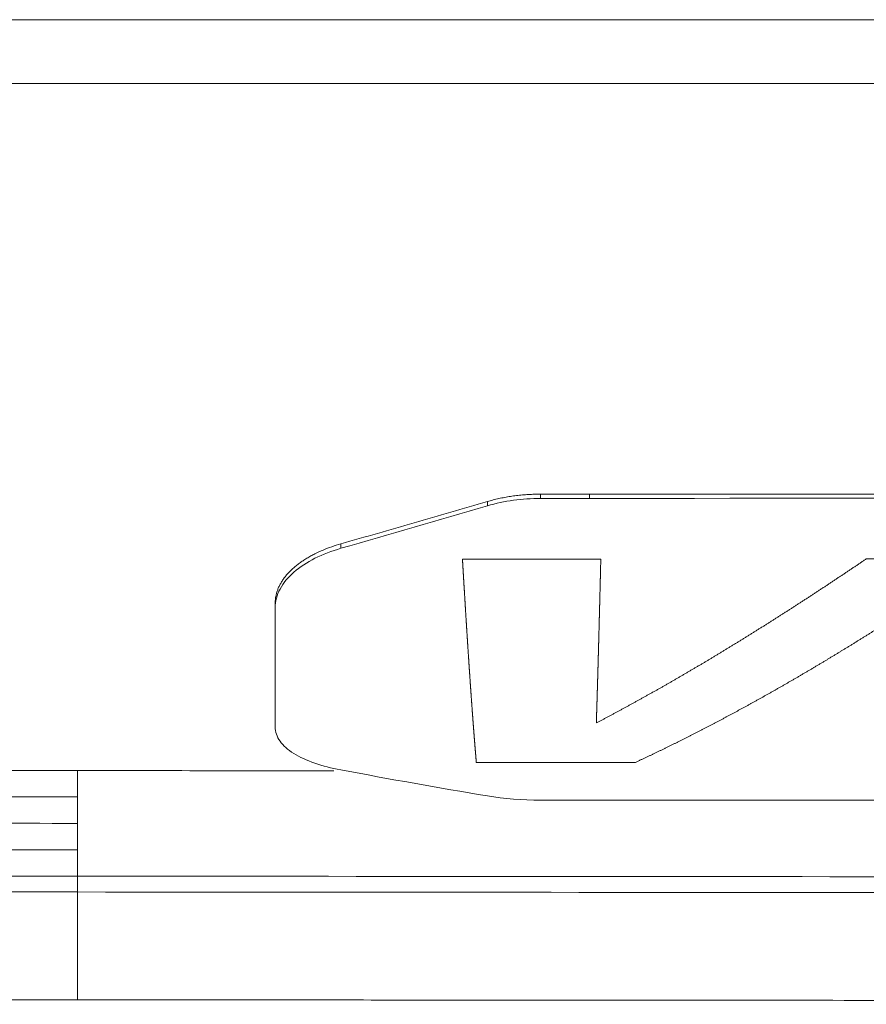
# Model space of a CAD drawing. Header units: millimetres. Extents: x 0 to 594, y 0 to 420.
# Tile 978 of 1056: x 257.03 to 264.16, y 266.14 to 274.44. Entities that reach past the tile are written whole.
import ezdxf

# ---------------------------------------------------------------- set-up
doc = ezdxf.new("R2010")
doc.units = ezdxf.units.MM
doc.layers.add('1', color=7, linetype='Continuous', true_color=0xffffff)

msp = doc.modelspace()

# ---------------------------------------------------------------- linework, layer by layer
at = {"layer": '1', "color": 155, "linetype": 'Continuous', "lineweight": 18}
for points, knots in [([(278.2849, 274.4435), (271.6941, 274.4436), (265.1033, 274.4434), (251.9219, 274.4436), (245.3311, 274.4439), (235.4453, 274.4437), (232.1501, 274.4437), (225.56, 274.4439), (222.2651, 274.4442), (212.3808, 274.4438), (205.7928, 274.4439), (199.2062, 274.4438)], [0, 0, 0, 0, 0.25, 0.25, 0.5, 0.5, 0.625, 0.625, 0.75, 0.75, 1, 1, 1, 1]), ([(194.714, 273.9049), (195.0341, 273.9049), (195.3543, 273.9049), (196.6331, 273.9049), (197.5917, 273.9049), (199.509, 273.9049), (200.4677, 273.9049), (203.3439, 273.9049), (205.2614, 273.9049), (209.0967, 273.9049), (211.0145, 273.9049), (214.8503, 273.9049), (216.7683, 273.9049), (219.166, 273.9049), (219.6455, 273.9049), (220.6046, 273.9049), (221.0842, 273.9049), (222.5228, 273.9049), (223.482, 273.9049), (225.4002, 273.9049), (226.3594, 273.9049), (228.2777, 273.9049), (229.2369, 273.9049), (232.1144, 273.9049), (234.0328, 273.9049), (237.8696, 273.9049), (239.788, 273.9049), (243.6249, 273.9049), (245.5434, 273.9049), (249.3804, 273.9049), (251.2988, 273.9049), (254.1765, 273.9049), (255.6154, 273.9049), (257.0543, 273.9049), (258.0135, 273.9049), (258.4931, 273.9049), (260.8912, 273.9049), (262.8097, 273.9049), (266.6466, 273.9049), (268.5651, 273.9049), (274.3205, 273.9049), (278.1575, 273.9049), (282.8635, 273.9049), (283.7326, 273.9049), (284.6017, 273.9049)], [0, 0, 0, 0, 0.010691, 0.010691, 0.042702, 0.042702, 0.074712, 0.074712, 0.138732, 0.138732, 0.202753, 0.202753, 0.266773, 0.266773, 0.282778, 0.282778, 0.298784, 0.298784, 0.330794, 0.330794, 0.362804, 0.362804, 0.394814, 0.394814, 0.458835, 0.458835, 0.522855, 0.522855, 0.586876, 0.586876, 0.650896, 0.650896, 0.682907, 0.698912, 0.698912, 0.714917, 0.714917, 0.778937, 0.778937, 0.842958, 0.842958, 0.970999, 0.970999, 1, 1, 1, 1]), ([(284.6017, 273.9049), (283.7326, 273.9049), (282.8635, 273.9049), (278.1575, 273.9049), (274.3205, 273.9049), (268.5651, 273.9049), (266.6466, 273.9049), (262.8097, 273.9049), (260.8912, 273.9049), (258.4931, 273.9049), (258.0135, 273.9049), (257.0543, 273.9049), (255.6154, 273.9049), (254.1765, 273.9049), (251.2988, 273.9049), (249.3804, 273.9049), (245.5434, 273.9049), (243.6249, 273.9049), (239.788, 273.9049), (237.8696, 273.9049), (234.0328, 273.9049), (232.1144, 273.9049), (229.2369, 273.9049), (228.2777, 273.9049), (226.3594, 273.9049), (225.4002, 273.9049), (223.482, 273.9049), (222.5228, 273.9049), (221.0842, 273.9049), (220.6046, 273.9049), (219.6455, 273.9049), (219.166, 273.9049), (216.7683, 273.9049), (214.8503, 273.9049), (211.0145, 273.9049), (209.0967, 273.9049), (205.2614, 273.9049), (203.3439, 273.9049), (200.4677, 273.9049), (199.509, 273.9049), (197.5917, 273.9049), (196.6331, 273.9049), (195.3543, 273.9049), (195.0341, 273.9049), (194.714, 273.9049)], [0, 0, 0, 0, 0.029001, 0.029001, 0.157042, 0.157042, 0.221063, 0.221063, 0.285083, 0.285083, 0.301088, 0.301088, 0.317093, 0.349104, 0.349104, 0.413124, 0.413124, 0.477145, 0.477145, 0.541165, 0.541165, 0.605186, 0.605186, 0.637196, 0.637196, 0.669206, 0.669206, 0.701216, 0.701216, 0.717222, 0.717222, 0.733227, 0.733227, 0.797247, 0.797247, 0.861268, 0.861268, 0.925288, 0.925288, 0.957298, 0.957298, 0.989309, 0.989309, 1, 1, 1, 1]), ([(260.9683, 270.3822), (260.984, 270.3866), (261.0155, 270.3955), (261.0638, 270.4069), (261.1128, 270.4169), (261.1623, 270.4253), (261.2124, 270.4322), (261.2628, 270.4375), (261.3136, 270.4413), (261.3645, 270.4437), (261.3985, 270.444), (261.4155, 270.4442)], [0, 0, 0, 0, 0.111085, 0.222152, 0.333225, 0.444318, 0.555437, 0.666577, 0.777728, 0.888875, 1, 1, 1, 1]), ([(261.8274, 270.4444), (264.9804, 270.4457), (270.498, 270.4481), (279.9567, 270.452), (289.4154, 270.4558), (296.5095, 270.4587), (299.6624, 270.46)], [0, 0, 0, 0, 0.25, 0.4375, 0.75, 1, 1, 1, 1]), ([(259.7323, 270.0252), (259.8351, 270.0545), (260.0409, 270.1132), (260.3498, 270.2022), (260.6589, 270.2918), (260.8652, 270.352), (260.9683, 270.3822)], [0, 0, 0, 0, 0.25, 0.5, 0.75, 1, 1, 1, 1]), ([(259.1795, 269.5298), (259.1798, 269.5389), (259.1803, 269.5571), (259.1843, 269.5844), (259.1907, 269.6117), (259.1997, 269.6388), (259.2111, 269.6658), (259.225, 269.6923), (259.2412, 269.7185), (259.2598, 269.7441), (259.2805, 269.7692), (259.3034, 269.7936), (259.3282, 269.8173), (259.355, 269.8402), (259.3836, 269.8623), (259.4139, 269.8835), (259.4458, 269.9038), (259.4792, 269.9231), (259.5243, 269.9469), (259.5826, 269.9737), (259.6554, 270.0019), (259.7067, 270.0174), (259.7323, 270.0252)], [0, 0, 0, 0, 0.044084, 0.088213, 0.132371, 0.17654, 0.220701, 0.264835, 0.308939, 0.353029, 0.397118, 0.441209, 0.4853, 0.529389, 0.573481, 0.617586, 0.661707, 0.705837, 0.749966, 0.833278, 0.916614, 1, 1, 1, 1]), ([(259.1795, 269.4902), (259.1795, 269.5417), (259.1936, 269.5942), (259.2474, 269.6947), (259.2873, 269.7428), (259.4373, 269.8739), (259.5775, 269.9433), (259.7323, 269.9876)], [0, 0, 0, 0, 0.25, 0.25, 0.5, 0.5, 1, 1, 1, 1]), ([(259.1794, 268.5256), (259.1794, 268.5525), (259.1794, 268.6064), (259.1794, 268.6898), (259.1794, 268.7751), (259.1795, 268.8625), (259.1795, 268.9519), (259.1795, 269.0433), (259.1795, 269.1367), (259.1795, 269.232), (259.1795, 269.3293), (259.1795, 269.4284), (259.1795, 269.496), (259.1795, 269.5298)], [0, 0, 0, 0, 0.090909, 0.181819, 0.272729, 0.363638, 0.454548, 0.545457, 0.636365, 0.727274, 0.818183, 0.909091, 1, 1, 1, 1]), ([(259.7321, 268.1197), (259.5753, 268.1491), (259.4351, 268.196), (259.2861, 268.2894), (259.2466, 268.3244), (259.1933, 268.3998), (259.1794, 268.4404), (259.1794, 268.4817)], [0, 0, 0, 0, 0.5, 0.5, 0.75, 0.75, 1, 1, 1, 1]), ([(162.5136, 267.6205), (163.2293, 267.566), (164.5989, 267.4655), (166.5614, 267.3318), (168.3378, 267.2188), (169.9277, 267.1239), (171.3307, 267.0448), (172.5529, 266.9794), (173.6917, 266.9212), (174.8248, 266.8659), (176.0236, 266.8103), (177.2683, 266.7555), (178.5314, 266.7031), (179.6603, 266.6589), (180.5752, 266.6251), (181.2233, 266.6023), (181.7249, 266.5863), (182.2077, 266.5727), (182.8005, 266.5544), (183.5644, 266.5313), (184.4733, 266.5041), (185.4586, 266.4759), (186.4709, 266.4487), (187.4676, 266.4235), (189.3993, 266.3774), (192.2184, 266.3202), (195.8858, 266.2644), (199.4127, 266.2257), (202.8247, 266.2002), (206.0507, 266.1851), (209.1741, 266.1769), (212.2934, 266.1735), (215.5923, 266.1739), (218.998, 266.1769), (222.3631, 266.181), (225.5435, 266.185), (227.9448, 266.1876), (229.6541, 266.189), (230.8011, 266.1899), (232.0653, 266.1907), (233.4905, 266.1914), (235.078, 266.1918), (236.8278, 266.192), (238.7399, 266.1919), (241.0148, 266.1914), (243.6838, 266.1903), (246.7783, 266.1888), (250.1292, 266.1871), (253.7361, 266.1853), (256.226, 266.1831), (257.5136, 266.1818)], [0, 0, 0, 0, 0.022744, 0.043508, 0.062293, 0.079097, 0.09392, 0.106761, 0.117821, 0.129991, 0.142642, 0.155773, 0.169385, 0.182606, 0.191486, 0.198313, 0.20309, 0.207327, 0.213556, 0.221817, 0.231466, 0.242281, 0.252955, 0.263452, 0.27377, 0.313979, 0.35249, 0.389557, 0.425307, 0.460166, 0.49135, 0.523852, 0.558574, 0.595414, 0.631279, 0.664716, 0.695725, 0.707016, 0.718625, 0.731903, 0.746886, 0.763575, 0.78197, 0.802072, 0.823879, 0.853715, 0.886247, 0.921474, 0.959394, 1, 1, 1, 1]), ([(257.5136, 267.6688), (257.5136, 267.6687), (257.5136, 267.6687), (257.5136, 267.5946), (257.5136, 267.5205), (257.5136, 267.4463)], [0, 0, 0, 0, 0, 0, 1, 1, 1, 1]), ([(308.856, 267.1867), (302.0178, 267.1917), (300.9762, 267.1925), (298.8915, 267.194), (295.2453, 267.1966), (287.9513, 267.202), (277.5318, 267.2096), (266.6912, 267.2174), (260.0185, 267.2221), (257.5136, 267.2239)], [0, 0, 0, 0, 0.034712, 0.069425, 0.13885, 0.2777, 0.5554, 0.8331, 1, 1, 1, 1]), ([(309.2726, 267.0528), (302.0159, 267.0581), (300.9742, 267.0589), (298.8898, 267.0604), (295.2433, 267.063), (287.9495, 267.0684), (277.5299, 267.076), (266.69, 267.0838), (260.0179, 267.0885), (257.5136, 267.0902)], [0, 0, 0, 0, 0.034714, 0.069428, 0.138856, 0.277712, 0.555423, 0.833135, 1, 1, 1, 1]), ([(257.5136, 266.1814), (258.17, 266.1809), (259.4988, 266.18), (261.4247, 266.1786), (263.2159, 266.1774), (264.7808, 266.1763), (266.1196, 266.1753), (267.7318, 266.1742), (269.7143, 266.1728), (272.8131, 266.1705), (276.6049, 266.1678), (280.0632, 266.1653), (282.5173, 266.1635), (283.95, 266.1625), (285.324, 266.1615), (286.5968, 266.1605), (287.7428, 266.1597), (288.8127, 266.1589), (289.9876, 266.158), (291.397, 266.157), (293.1193, 266.1558), (294.9075, 266.1544), (296.7236, 266.1531), (298.5294, 266.1518), (299.8499, 266.1508), (300.6369, 266.1503), (300.842, 266.1501), (301.0637, 266.15), (301.3518, 266.1497), (301.6972, 266.1495), (302.1286, 266.1492), (302.6495, 266.1488), (303.3318, 266.1483), (304.1268, 266.1477), (305.0336, 266.1471), (306.0467, 266.1463), (307.2346, 266.1455), (308.6141, 266.1445), (309.5995, 266.1437), (310.127, 266.1434)], [0, 0, 0, 0, 0.037426, 0.07577, 0.109814, 0.139559, 0.165004, 0.186151, 0.231482, 0.278047, 0.362846, 0.447689, 0.475236, 0.502782, 0.529381, 0.553578, 0.57536, 0.594725, 0.614581, 0.642353, 0.675088, 0.712786, 0.744317, 0.77864, 0.815751, 0.819616, 0.823509, 0.827447, 0.832259, 0.839935, 0.847143, 0.856857, 0.869634, 0.886048, 0.90219, 0.921341, 0.943813, 0.969924, 1, 1, 1, 1])]:
    msp.add_open_spline(points, degree=3, knots=knots, dxfattribs=at)
for points, degree in [([(261.4155, 270.4442), (261.5528, 270.4443), (261.6901, 270.4443), (261.8274, 270.4444)], 3), ([(260.9683, 270.3461), (261.1093, 270.3875), (261.2625, 270.4083), (261.4155, 270.4084)], 3), ([(261.4155, 270.4084), (261.5528, 270.4084), (261.6902, 270.4085), (261.8275, 270.4086)], 3), ([(261.8275, 270.4086), (274.4391, 270.414), (287.0508, 270.4191), (299.6624, 270.4244)], 3), ([(259.7323, 269.9876), (260.1437, 270.1051), (260.5557, 270.2248), (260.9683, 270.3461)], 3), ([(162.5136, 269.5826), (175.9885, 268.5274), (189.5248, 268.0318), (203.1283, 267.8106), (216.6899, 268.2586), (230.3263, 268.0896), (243.9067, 268.1265), (257.5136, 268.1137)], 7), ([(259.1794, 268.4817), (259.1795, 268.777), (259.1795, 269.1145), (259.1795, 269.4902)], 3), ([(257.5136, 267.6688), (243.9149, 267.6821), (230.3305, 267.6453), (216.7143, 267.8149), (203.1446, 267.3676), (189.5437, 267.5876), (175.9934, 268.0825), (162.5136, 269.1364)], 7), ([(257.5136, 267.2239), (243.923, 267.2377), (230.3348, 267.2011), (216.7387, 267.3711), (203.1608, 266.9245), (189.5626, 267.1434), (175.9982, 267.6376), (162.5136, 268.6901)], 7), ([(257.5136, 267.0902), (243.9253, 267.1045), (230.3361, 267.0688), (216.7459, 267.2353), (203.165, 266.8043), (189.5689, 267.0218), (176, 267.5053), (162.5136, 268.551)], 7), ([(259.1794, 268.5256), (259.1794, 268.4817)], 1), ([(260.9681, 267.8999), (260.5558, 267.969), (260.1438, 268.0423), (259.7321, 268.1197)], 3), ([(257.5136, 268.1143), (257.5136, 268.1141), (257.5136, 268.1139), (257.5136, 268.1137)], 3), ([(259.6734, 268.1122), (258.9535, 268.1127), (258.2335, 268.1132), (257.5136, 268.1137)], 3), ([(257.5136, 268.1137), (257.5136, 268.0395), (257.5136, 267.9654), (257.5136, 267.8912)], 3), ([(257.5136, 267.8912), (257.5136, 267.8171), (257.5136, 267.7429), (257.5136, 267.6688)], 3), ([(261.4153, 267.8649), (261.2619, 267.8649), (261.1083, 267.8764), (260.9681, 267.8999)], 3), ([(261.8273, 267.8648), (261.6899, 267.8648), (261.5526, 267.8649), (261.4153, 267.8649)], 3), ([(299.6622, 267.8559), (287.0505, 267.8589), (274.4389, 267.862), (261.8273, 267.8648)], 3), ([(257.5136, 267.4463), (257.5136, 267.3722), (257.5136, 267.298), (257.5136, 267.2239)], 3)]:
    msp.add_open_spline(points, degree=degree, dxfattribs=at)
at = {"layer": '1', "color": 155, "linetype": 'Continuous', "lineweight": 13}
for points, degree in [([(261.4155, 270.4442), (261.4155, 270.4084)], 1), ([(261.8274, 270.4444), (261.8275, 270.4086)], 1), ([(260.9683, 270.3822), (260.9683, 270.3461)], 1), ([(259.7323, 270.0252), (259.7323, 269.9876)], 1), ([(261.9236, 269.8973), (261.5349, 269.8972), (261.1462, 269.897), (260.7575, 269.8968)], 3), ([(265.4582, 269.8992), (265.0259, 269.899), (264.5935, 269.8988), (264.1612, 269.8986)], 3), ([(259.1795, 269.5298), (259.1795, 269.4902)], 1), ([(257.5136, 267.8912), (243.9108, 267.9043), (230.3284, 267.8675), (216.7021, 268.0368), (203.1364, 267.5891), (189.5343, 267.8097), (175.9909, 268.3049), (162.5136, 269.3595)], 7), ([(257.5136, 267.4463), (243.919, 267.4599), (230.3327, 267.4232), (216.7265, 267.593), (203.1527, 267.1461), (189.5532, 267.3655), (175.9958, 267.8601), (162.5136, 268.9133)], 7), ([(260.8744, 268.1831), (261.3214, 268.1831), (261.7684, 268.183), (262.2154, 268.183)], 3)]:
    msp.add_open_spline(points, degree=degree, dxfattribs=at)
for points, knots in [([(260.7575, 269.8968), (260.7577, 269.8941), (260.758, 269.8887), (260.7585, 269.8806), (260.7589, 269.8726), (260.7594, 269.8645), (260.7599, 269.8565), (260.7604, 269.8485), (260.7608, 269.8405), (260.7613, 269.8325), (260.7618, 269.8245), (260.7623, 269.8165), (260.7627, 269.8085), (260.7632, 269.8005), (260.7637, 269.7926), (260.7642, 269.7846), (260.7646, 269.7767), (260.7651, 269.7688), (260.7656, 269.7608), (260.766, 269.7529), (260.7665, 269.745), (260.767, 269.7372), (260.7675, 269.7293), (260.7679, 269.7214), (260.7684, 269.7136), (260.7689, 269.7057), (260.7693, 269.6979), (260.7698, 269.69), (260.7703, 269.6822), (260.7707, 269.6744), (260.7712, 269.6666), (260.7717, 269.6588), (260.7722, 269.6511), (260.7726, 269.6433), (260.7731, 269.6355), (260.7736, 269.6278), (260.774, 269.6201), (260.7745, 269.6123), (260.775, 269.6046), (260.7754, 269.5969), (260.7759, 269.5892), (260.7764, 269.5815), (260.7768, 269.5739), (260.7773, 269.5662), (260.7778, 269.5585), (260.7782, 269.5509), (260.7787, 269.5433), (260.7792, 269.5356), (260.7796, 269.528), (260.7801, 269.5204), (260.7806, 269.5128), (260.781, 269.5052), (260.7815, 269.4977), (260.782, 269.4901), (260.7824, 269.4825), (260.7829, 269.475), (260.7834, 269.4675), (260.7838, 269.46), (260.7843, 269.4524), (260.7848, 269.4449), (260.7852, 269.4374), (260.7857, 269.43), (260.7861, 269.4225), (260.7866, 269.415), (260.7871, 269.4076), (260.7875, 269.4001), (260.788, 269.3927), (260.7885, 269.3853), (260.7889, 269.3779), (260.7894, 269.3705), (260.7899, 269.3631), (260.7903, 269.3557), (260.7908, 269.3484), (260.7912, 269.341), (260.7917, 269.3337), (260.7922, 269.3263), (260.7926, 269.319), (260.7931, 269.3117), (260.7936, 269.3044), (260.794, 269.2971), (260.7945, 269.2898), (260.7949, 269.2825), (260.7954, 269.2753), (260.7959, 269.268), (260.7963, 269.2608), (260.7968, 269.2535), (260.7973, 269.2463), (260.7977, 269.2391), (260.7982, 269.2319), (260.7986, 269.2247), (260.7991, 269.2175), (260.7996, 269.2104), (260.8, 269.2032), (260.8005, 269.1961), (260.8009, 269.1889), (260.8014, 269.1818), (260.8019, 269.1747), (260.8023, 269.1676), (260.8028, 269.1605), (260.8032, 269.1534), (260.8037, 269.1463), (260.8042, 269.1393), (260.8046, 269.1322), (260.8051, 269.1252), (260.8055, 269.1182), (260.806, 269.1111), (260.8065, 269.1041), (260.8069, 269.0971), (260.8074, 269.0902), (260.8078, 269.0832), (260.8083, 269.0762), (260.8087, 269.0693), (260.8092, 269.0623), (260.8097, 269.0554), (260.8101, 269.0485), (260.8106, 269.0415), (260.811, 269.0346), (260.8115, 269.0278), (260.812, 269.0209), (260.8124, 269.014), (260.8129, 269.0071), (260.8133, 269.0003), (260.8138, 268.9935), (260.8142, 268.9866), (260.8147, 268.9798), (260.8152, 268.973), (260.8156, 268.9662), (260.8161, 268.9594), (260.8165, 268.9527), (260.817, 268.9459), (260.8174, 268.9392), (260.8179, 268.9324), (260.8184, 268.9257), (260.8188, 268.919), (260.8193, 268.9123), (260.8197, 268.9056), (260.8202, 268.8989), (260.8206, 268.8922), (260.8211, 268.8855), (260.8216, 268.8789), (260.822, 268.8722), (260.8225, 268.8656), (260.8229, 268.859), (260.8234, 268.8524), (260.8238, 268.8458), (260.8243, 268.8392), (260.8247, 268.8326), (260.8252, 268.8261), (260.8257, 268.8195), (260.8261, 268.813), (260.8266, 268.8064), (260.827, 268.7999), (260.8275, 268.7934), (260.8279, 268.7869), (260.8284, 268.7804), (260.8289, 268.7739), (260.8293, 268.7675), (260.8298, 268.761), (260.8302, 268.7546), (260.8307, 268.7481), (260.8311, 268.7417), (260.8316, 268.7353), (260.832, 268.7289), (260.8325, 268.7225), (260.8329, 268.7161), (260.8334, 268.7098), (260.8339, 268.7034), (260.8343, 268.6971), (260.8348, 268.6907), (260.8352, 268.6844), (260.8357, 268.6781), (260.8361, 268.6718), (260.8366, 268.6655), (260.837, 268.6593), (260.8375, 268.653), (260.838, 268.6467), (260.8384, 268.6405), (260.8389, 268.6343), (260.8393, 268.628), (260.8398, 268.6218), (260.8402, 268.6156), (260.8407, 268.6094), (260.8411, 268.6033), (260.8416, 268.5971), (260.8421, 268.5909), (260.8425, 268.5848), (260.843, 268.5787), (260.8434, 268.5725), (260.8439, 268.5664), (260.8443, 268.5603), (260.8448, 268.5543), (260.8452, 268.5482), (260.8457, 268.5421), (260.8461, 268.5361), (260.8466, 268.53), (260.8471, 268.524), (260.8475, 268.518), (260.848, 268.512), (260.8484, 268.506), (260.8489, 268.5), (260.8493, 268.494), (260.8498, 268.488), (260.8502, 268.4821), (260.8507, 268.4762), (260.8511, 268.4702), (260.8516, 268.4643), (260.8521, 268.4584), (260.8525, 268.4525), (260.853, 268.4466), (260.8534, 268.4408), (260.8539, 268.4349), (260.8543, 268.429), (260.8548, 268.4232), (260.8552, 268.4174), (260.8557, 268.4116), (260.8562, 268.4058), (260.8566, 268.4), (260.8571, 268.3942), (260.8575, 268.3884), (260.858, 268.3827), (260.8584, 268.3769), (260.8589, 268.3712), (260.8593, 268.3655), (260.8598, 268.3598), (260.8602, 268.3541), (260.8607, 268.3484), (260.8612, 268.3427), (260.8616, 268.337), (260.8621, 268.3314), (260.8625, 268.3257), (260.863, 268.3201), (260.8634, 268.3145), (260.8639, 268.3089), (260.8643, 268.3033), (260.8648, 268.2977), (260.8653, 268.2921), (260.8657, 268.2866), (260.8662, 268.281), (260.8666, 268.2755), (260.8671, 268.2699), (260.8675, 268.2644), (260.868, 268.2589), (260.8684, 268.2534), (260.8689, 268.248), (260.8694, 268.2425), (260.8698, 268.237), (260.8703, 268.2316), (260.8707, 268.2262), (260.8712, 268.2207), (260.8716, 268.2153), (260.8721, 268.2099), (260.8726, 268.2045), (260.873, 268.1992), (260.8735, 268.1938), (260.8739, 268.1884), (260.8742, 268.1849), (260.8744, 268.1831)], [0, 0, 0, 0, 0.003937, 0.007874, 0.011811, 0.015748, 0.019685, 0.023622, 0.027559, 0.031496, 0.035433, 0.03937, 0.043307, 0.047244, 0.051181, 0.055118, 0.059055, 0.062992, 0.066929, 0.070865, 0.074802, 0.078739, 0.082676, 0.086613, 0.09055, 0.094487, 0.098424, 0.102361, 0.106298, 0.110235, 0.114172, 0.118109, 0.122045, 0.125982, 0.129919, 0.133856, 0.137793, 0.14173, 0.145667, 0.149604, 0.153541, 0.157478, 0.161415, 0.165351, 0.169288, 0.173225, 0.177162, 0.181099, 0.185036, 0.188973, 0.19291, 0.196847, 0.200783, 0.20472, 0.208657, 0.212594, 0.216531, 0.220468, 0.224405, 0.228342, 0.232279, 0.236215, 0.240152, 0.244089, 0.248026, 0.251963, 0.2559, 0.259837, 0.263774, 0.26771, 0.271647, 0.275584, 0.279521, 0.283458, 0.287395, 0.291332, 0.295269, 0.299206, 0.303143, 0.307079, 0.311016, 0.314953, 0.31889, 0.322827, 0.326764, 0.330701, 0.334638, 0.338575, 0.342512, 0.346448, 0.350385, 0.354322, 0.358259, 0.362196, 0.366133, 0.37007, 0.374007, 0.377944, 0.381881, 0.385818, 0.389755, 0.393692, 0.397628, 0.401565, 0.405502, 0.409439, 0.413376, 0.417313, 0.42125, 0.425187, 0.429124, 0.433061, 0.436998, 0.440935, 0.444872, 0.448809, 0.452746, 0.456683, 0.46062, 0.464557, 0.468494, 0.472431, 0.476368, 0.480305, 0.484242, 0.488179, 0.492116, 0.496053, 0.49999, 0.503927, 0.507864, 0.511801, 0.515738, 0.519675, 0.523612, 0.527549, 0.531486, 0.535423, 0.53936, 0.543297, 0.547234, 0.551171, 0.555108, 0.559045, 0.562982, 0.566919, 0.570856, 0.574793, 0.57873, 0.582667, 0.586604, 0.590541, 0.594478, 0.598415, 0.602352, 0.60629, 0.610227, 0.614164, 0.618101, 0.622038, 0.625975, 0.629912, 0.633849, 0.637786, 0.641723, 0.64566, 0.649597, 0.653535, 0.657472, 0.661409, 0.665346, 0.669283, 0.67322, 0.677157, 0.681094, 0.685031, 0.688968, 0.692906, 0.696843, 0.70078, 0.704717, 0.708654, 0.712591, 0.716528, 0.720465, 0.724403, 0.72834, 0.732277, 0.736214, 0.740151, 0.744088, 0.748025, 0.751962, 0.7559, 0.759837, 0.763774, 0.767711, 0.771648, 0.775585, 0.779522, 0.783459, 0.787397, 0.791334, 0.795271, 0.799208, 0.803145, 0.807082, 0.811019, 0.814957, 0.818894, 0.822831, 0.826768, 0.830705, 0.834642, 0.838579, 0.842517, 0.846454, 0.850391, 0.854328, 0.858265, 0.862202, 0.866139, 0.870076, 0.874014, 0.877951, 0.881888, 0.885825, 0.889762, 0.893699, 0.897636, 0.901573, 0.90551, 0.909448, 0.913385, 0.917322, 0.921259, 0.925196, 0.929133, 0.93307, 0.937007, 0.940944, 0.944881, 0.948818, 0.952756, 0.956693, 0.96063, 0.964567, 0.968504, 0.972441, 0.976378, 0.980315, 0.984252, 0.988189, 0.992126, 0.996063, 1, 1, 1, 1]), ([(264.1612, 269.8986), (264.1573, 269.896), (264.1496, 269.8908), (264.1381, 269.883), (264.1266, 269.8752), (264.115, 269.8674), (264.1035, 269.8596), (264.092, 269.8519), (264.0805, 269.8441), (264.069, 269.8364), (264.0574, 269.8286), (264.0459, 269.8209), (264.0344, 269.8132), (264.0229, 269.8055), (264.0114, 269.7978), (263.9999, 269.7901), (263.9884, 269.7824), (263.9769, 269.7747), (263.9654, 269.767), (263.9539, 269.7593), (263.9424, 269.7517), (263.9309, 269.744), (263.9194, 269.7364), (263.9079, 269.7287), (263.8965, 269.7211), (263.885, 269.7135), (263.8735, 269.7059), (263.862, 269.6983), (263.8506, 269.6907), (263.8391, 269.6831), (263.8276, 269.6755), (263.8161, 269.6679), (263.8047, 269.6604), (263.7932, 269.6528), (263.7817, 269.6453), (263.7703, 269.6377), (263.7588, 269.6302), (263.7474, 269.6227), (263.7359, 269.6152), (263.7245, 269.6077), (263.713, 269.6002), (263.7016, 269.5927), (263.6901, 269.5852), (263.6787, 269.5777), (263.6672, 269.5703), (263.6558, 269.5628), (263.6443, 269.5554), (263.6329, 269.5479), (263.6215, 269.5405), (263.61, 269.5331), (263.5986, 269.5257), (263.5872, 269.5183), (263.5757, 269.5109), (263.5643, 269.5035), (263.5529, 269.4961), (263.5415, 269.4888), (263.53, 269.4814), (263.5186, 269.4741), (263.5072, 269.4667), (263.4958, 269.4594), (263.4844, 269.4521), (263.473, 269.4447), (263.4616, 269.4374), (263.4501, 269.4301), (263.4387, 269.4229), (263.4273, 269.4156), (263.4159, 269.4083), (263.4045, 269.401), (263.3931, 269.3938), (263.3817, 269.3865), (263.3703, 269.3793), (263.3589, 269.3721), (263.3475, 269.3649), (263.3361, 269.3577), (263.3247, 269.3505), (263.3133, 269.3433), (263.302, 269.3361), (263.2906, 269.3289), (263.2792, 269.3218), (263.2678, 269.3146), (263.2564, 269.3075), (263.245, 269.3003), (263.2337, 269.2932), (263.2223, 269.2861), (263.2109, 269.279), (263.1995, 269.2719), (263.1881, 269.2648), (263.1768, 269.2577), (263.1654, 269.2507), (263.154, 269.2436), (263.1427, 269.2366), (263.1313, 269.2295), (263.1199, 269.2225), (263.1086, 269.2155), (263.0972, 269.2084), (263.0858, 269.2014), (263.0745, 269.1944), (263.0631, 269.1875), (263.0517, 269.1805), (263.0404, 269.1735), (263.029, 269.1666), (263.0177, 269.1596), (263.0063, 269.1527), (262.995, 269.1458), (262.9836, 269.1388), (262.9723, 269.1319), (262.9609, 269.125), (262.9496, 269.1181), (262.9382, 269.1113), (262.9269, 269.1044), (262.9155, 269.0975), (262.9042, 269.0907), (262.8928, 269.0839), (262.8815, 269.077), (262.8701, 269.0702), (262.8588, 269.0634), (262.8475, 269.0566), (262.8361, 269.0498), (262.8248, 269.043), (262.8135, 269.0362), (262.8021, 269.0295), (262.7908, 269.0227), (262.7794, 269.016), (262.7681, 269.0093), (262.7568, 269.0025), (262.7455, 268.9958), (262.7341, 268.9891), (262.7228, 268.9824), (262.7115, 268.9757), (262.7001, 268.9691), (262.6888, 268.9624), (262.6775, 268.9558), (262.6662, 268.9491), (262.6548, 268.9425), (262.6435, 268.9359), (262.6322, 268.9293), (262.6209, 268.9227), (262.6095, 268.9161), (262.5982, 268.9095), (262.5869, 268.9029), (262.5756, 268.8964), (262.5643, 268.8898), (262.5529, 268.8833), (262.5416, 268.8767), (262.5303, 268.8702), (262.519, 268.8637), (262.5077, 268.8572), (262.4964, 268.8507), (262.485, 268.8442), (262.4737, 268.8378), (262.4624, 268.8313), (262.4511, 268.8249), (262.4398, 268.8184), (262.4285, 268.812), (262.4172, 268.8056), (262.4059, 268.7992), (262.3946, 268.7928), (262.3832, 268.7864), (262.3719, 268.78), (262.3606, 268.7736), (262.3493, 268.7673), (262.338, 268.7609), (262.3267, 268.7546), (262.3154, 268.7483), (262.3041, 268.742), (262.2928, 268.7357), (262.2815, 268.7294), (262.2702, 268.7231), (262.2589, 268.7168), (262.2476, 268.7106), (262.2363, 268.7043), (262.225, 268.6981), (262.2136, 268.6919), (262.2023, 268.6856), (262.191, 268.6794), (262.1797, 268.6732), (262.1684, 268.6671), (262.1571, 268.6609), (262.1458, 268.6547), (262.1345, 268.6486), (262.1232, 268.6424), (262.1119, 268.6363), (262.1006, 268.6302), (262.0893, 268.6241), (262.078, 268.618), (262.0667, 268.6119), (262.0554, 268.6058), (262.0441, 268.5997), (262.0328, 268.5937), (262.0215, 268.5876), (262.0102, 268.5816), (261.9989, 268.5756), (261.9876, 268.5696), (261.9763, 268.5636), (261.965, 268.5576), (261.9537, 268.5516), (261.9424, 268.5456), (261.9311, 268.5397), (261.9198, 268.5337), (261.9085, 268.5278), (261.8972, 268.5219), (261.8897, 268.5179), (261.8859, 268.5159)], [0, 0, 0, 0, 0.005, 0.01, 0.015, 0.02, 0.025, 0.03, 0.035, 0.04, 0.045, 0.05, 0.055, 0.06, 0.064999, 0.069999, 0.074999, 0.079999, 0.084999, 0.089999, 0.094999, 0.099999, 0.104999, 0.109999, 0.114998, 0.119998, 0.124998, 0.129998, 0.134998, 0.139998, 0.144998, 0.149998, 0.154997, 0.159997, 0.164997, 0.169997, 0.174997, 0.179997, 0.184997, 0.189997, 0.194996, 0.199996, 0.204996, 0.209996, 0.214996, 0.219996, 0.224996, 0.229996, 0.234995, 0.239995, 0.244995, 0.249995, 0.254995, 0.259995, 0.264995, 0.269995, 0.274994, 0.279994, 0.284994, 0.289994, 0.294994, 0.299994, 0.304994, 0.309994, 0.314994, 0.319994, 0.324993, 0.329993, 0.334993, 0.339993, 0.344993, 0.349993, 0.354993, 0.359993, 0.364993, 0.369993, 0.374993, 0.379993, 0.384993, 0.389993, 0.394993, 0.399992, 0.404992, 0.409992, 0.414992, 0.419992, 0.424992, 0.429992, 0.434992, 0.439992, 0.444992, 0.449992, 0.454992, 0.459992, 0.464992, 0.469992, 0.474992, 0.479992, 0.484992, 0.489992, 0.494992, 0.499992, 0.504992, 0.509992, 0.514992, 0.519992, 0.524992, 0.529992, 0.534993, 0.539993, 0.544993, 0.549993, 0.554993, 0.559993, 0.564993, 0.569993, 0.574993, 0.579993, 0.584993, 0.589993, 0.594993, 0.599993, 0.604993, 0.609993, 0.614994, 0.619994, 0.624994, 0.629994, 0.634994, 0.639994, 0.644994, 0.649994, 0.654994, 0.659994, 0.664994, 0.669995, 0.674995, 0.679995, 0.684995, 0.689995, 0.694995, 0.699995, 0.704995, 0.709995, 0.714996, 0.719996, 0.724996, 0.729996, 0.734996, 0.739996, 0.744996, 0.749996, 0.754996, 0.759997, 0.764997, 0.769997, 0.774997, 0.779997, 0.784997, 0.789997, 0.794997, 0.799997, 0.804998, 0.809998, 0.814998, 0.819998, 0.824998, 0.829998, 0.834998, 0.839998, 0.844998, 0.849998, 0.854999, 0.859999, 0.864999, 0.869999, 0.874999, 0.879999, 0.884999, 0.889999, 0.894999, 0.899999, 0.904999, 0.909999, 0.914999, 0.92, 0.925, 0.93, 0.935, 0.94, 0.945, 0.95, 0.955, 0.96, 0.965, 0.97, 0.975, 0.98, 0.985, 0.99, 0.995, 1, 1, 1, 1]), ([(261.8859, 268.5159), (261.886, 268.5179), (261.8861, 268.5218), (261.8863, 268.5277), (261.8865, 268.5336), (261.8867, 268.5395), (261.8868, 268.5454), (261.887, 268.5514), (261.8872, 268.5573), (261.8874, 268.5633), (261.8876, 268.5692), (261.8878, 268.5752), (261.888, 268.5812), (261.8882, 268.5872), (261.8883, 268.5932), (261.8885, 268.5992), (261.8887, 268.6052), (261.8889, 268.6113), (261.8891, 268.6173), (261.8893, 268.6234), (261.8895, 268.6294), (261.8896, 268.6355), (261.8898, 268.6416), (261.89, 268.6477), (261.8902, 268.6538), (261.8904, 268.6599), (261.8906, 268.6661), (261.8908, 268.6722), (261.891, 268.6784), (261.8911, 268.6845), (261.8913, 268.6907), (261.8915, 268.6969), (261.8917, 268.7031), (261.8919, 268.7093), (261.8921, 268.7155), (261.8923, 268.7218), (261.8924, 268.728), (261.8926, 268.7343), (261.8928, 268.7405), (261.893, 268.7468), (261.8932, 268.7531), (261.8934, 268.7594), (261.8936, 268.7657), (261.8938, 268.772), (261.8939, 268.7783), (261.8941, 268.7846), (261.8943, 268.791), (261.8945, 268.7973), (261.8947, 268.8037), (261.8949, 268.8101), (261.8951, 268.8165), (261.8952, 268.8229), (261.8954, 268.8293), (261.8956, 268.8357), (261.8958, 268.8421), (261.896, 268.8486), (261.8962, 268.855), (261.8964, 268.8615), (261.8966, 268.868), (261.8967, 268.8744), (261.8969, 268.8809), (261.8971, 268.8874), (261.8973, 268.8939), (261.8975, 268.9005), (261.8977, 268.907), (261.8979, 268.9135), (261.8981, 268.9201), (261.8982, 268.9267), (261.8984, 268.9332), (261.8986, 268.9398), (261.8988, 268.9464), (261.899, 268.953), (261.8992, 268.9597), (261.8994, 268.9663), (261.8995, 268.9729), (261.8997, 268.9796), (261.8999, 268.9862), (261.9001, 268.9929), (261.9003, 268.9996), (261.9005, 269.0063), (261.9007, 269.013), (261.9009, 269.0197), (261.901, 269.0264), (261.9012, 269.0331), (261.9014, 269.0399), (261.9016, 269.0466), (261.9018, 269.0534), (261.902, 269.0601), (261.9022, 269.0669), (261.9024, 269.0737), (261.9025, 269.0805), (261.9027, 269.0873), (261.9029, 269.0942), (261.9031, 269.101), (261.9033, 269.1078), (261.9035, 269.1147), (261.9037, 269.1215), (261.9039, 269.1284), (261.904, 269.1353), (261.9042, 269.1422), (261.9044, 269.1491), (261.9046, 269.156), (261.9048, 269.1629), (261.905, 269.1699), (261.9052, 269.1768), (261.9054, 269.1838), (261.9055, 269.1907), (261.9057, 269.1977), (261.9059, 269.2047), (261.9061, 269.2117), (261.9063, 269.2187), (261.9065, 269.2257), (261.9067, 269.2327), (261.9069, 269.2398), (261.9071, 269.2468), (261.9072, 269.2539), (261.9074, 269.2609), (261.9076, 269.268), (261.9078, 269.2751), (261.908, 269.2822), (261.9082, 269.2893), (261.9084, 269.2964), (261.9086, 269.3035), (261.9087, 269.3107), (261.9089, 269.3178), (261.9091, 269.325), (261.9093, 269.3321), (261.9095, 269.3393), (261.9097, 269.3465), (261.9099, 269.3537), (261.9101, 269.3609), (261.9103, 269.3681), (261.9104, 269.3753), (261.9106, 269.3826), (261.9108, 269.3898), (261.911, 269.3971), (261.9112, 269.4043), (261.9114, 269.4116), (261.9116, 269.4189), (261.9118, 269.4262), (261.912, 269.4335), (261.9121, 269.4408), (261.9123, 269.4481), (261.9125, 269.4555), (261.9127, 269.4628), (261.9129, 269.4702), (261.9131, 269.4775), (261.9133, 269.4849), (261.9135, 269.4923), (261.9137, 269.4997), (261.9139, 269.5071), (261.914, 269.5145), (261.9142, 269.5219), (261.9144, 269.5293), (261.9146, 269.5368), (261.9148, 269.5442), (261.915, 269.5517), (261.9152, 269.5591), (261.9154, 269.5666), (261.9156, 269.5741), (261.9157, 269.5816), (261.9159, 269.5891), (261.9161, 269.5966), (261.9163, 269.6042), (261.9165, 269.6117), (261.9167, 269.6193), (261.9169, 269.6268), (261.9171, 269.6344), (261.9173, 269.642), (261.9175, 269.6495), (261.9177, 269.6571), (261.9178, 269.6647), (261.918, 269.6724), (261.9182, 269.68), (261.9184, 269.6876), (261.9186, 269.6953), (261.9188, 269.7029), (261.919, 269.7106), (261.9192, 269.7183), (261.9194, 269.7259), (261.9196, 269.7336), (261.9197, 269.7413), (261.9199, 269.749), (261.9201, 269.7568), (261.9203, 269.7645), (261.9205, 269.7722), (261.9207, 269.78), (261.9209, 269.7877), (261.9211, 269.7955), (261.9213, 269.8033), (261.9215, 269.8111), (261.9217, 269.8189), (261.9219, 269.8267), (261.922, 269.8345), (261.9222, 269.8423), (261.9224, 269.8501), (261.9226, 269.858), (261.9228, 269.8658), (261.923, 269.8737), (261.9232, 269.8816), (261.9234, 269.8895), (261.9235, 269.8947), (261.9236, 269.8973)], [0, 0, 0, 0, 0.005, 0.01, 0.015, 0.02, 0.025, 0.03, 0.035, 0.04, 0.045, 0.05, 0.055, 0.06, 0.065, 0.07, 0.075, 0.08, 0.085, 0.09, 0.095001, 0.100001, 0.105001, 0.110001, 0.115001, 0.120001, 0.125001, 0.130001, 0.135001, 0.140001, 0.145001, 0.150001, 0.155001, 0.160001, 0.165001, 0.170001, 0.175001, 0.180001, 0.185002, 0.190002, 0.195002, 0.200002, 0.205002, 0.210002, 0.215002, 0.220002, 0.225002, 0.230002, 0.235002, 0.240002, 0.245002, 0.250002, 0.255002, 0.260002, 0.265003, 0.270003, 0.275003, 0.280003, 0.285003, 0.290003, 0.295003, 0.300003, 0.305003, 0.310003, 0.315003, 0.320003, 0.325003, 0.330003, 0.335003, 0.340003, 0.345003, 0.350003, 0.355003, 0.360004, 0.365004, 0.370004, 0.375004, 0.380004, 0.385004, 0.390004, 0.395004, 0.400004, 0.405004, 0.410004, 0.415004, 0.420004, 0.425004, 0.430004, 0.435004, 0.440004, 0.445004, 0.450004, 0.455004, 0.460004, 0.465004, 0.470004, 0.475004, 0.480004, 0.485004, 0.490004, 0.495004, 0.500004, 0.505004, 0.510004, 0.515004, 0.520004, 0.525004, 0.530004, 0.535004, 0.540004, 0.545004, 0.550004, 0.555004, 0.560004, 0.565004, 0.570004, 0.575004, 0.580004, 0.585004, 0.590004, 0.595004, 0.600004, 0.605004, 0.610004, 0.615004, 0.620003, 0.625003, 0.630003, 0.635003, 0.640003, 0.645003, 0.650003, 0.655003, 0.660003, 0.665003, 0.670003, 0.675003, 0.680003, 0.685003, 0.690003, 0.695003, 0.700003, 0.705003, 0.710003, 0.715003, 0.720002, 0.725002, 0.730002, 0.735002, 0.740002, 0.745002, 0.750002, 0.755002, 0.760002, 0.765002, 0.770002, 0.775002, 0.780002, 0.785002, 0.790002, 0.795002, 0.800002, 0.805001, 0.810001, 0.815001, 0.820001, 0.825001, 0.830001, 0.835001, 0.840001, 0.845001, 0.850001, 0.855001, 0.860001, 0.865001, 0.870001, 0.875001, 0.880001, 0.885001, 0.890001, 0.895001, 0.9, 0.905, 0.91, 0.915, 0.92, 0.925, 0.93, 0.935, 0.94, 0.945, 0.95, 0.955, 0.96, 0.965, 0.97, 0.975, 0.98, 0.985, 0.99, 0.995, 1, 1, 1, 1]), ([(262.2154, 268.183), (262.219, 268.1847), (262.2263, 268.1881), (262.2373, 268.1932), (262.2483, 268.1983), (262.2592, 268.2034), (262.2702, 268.2086), (262.2811, 268.2137), (262.2921, 268.2189), (262.303, 268.2241), (262.314, 268.2293), (262.325, 268.2344), (262.3359, 268.2397), (262.3469, 268.2449), (262.3578, 268.2501), (262.3688, 268.2553), (262.3797, 268.2606), (262.3907, 268.2659), (262.4016, 268.2711), (262.4126, 268.2764), (262.4235, 268.2817), (262.4345, 268.287), (262.4454, 268.2923), (262.4564, 268.2977), (262.4673, 268.303), (262.4783, 268.3084), (262.4892, 268.3137), (262.5002, 268.3191), (262.5111, 268.3245), (262.5221, 268.3299), (262.533, 268.3353), (262.5439, 268.3407), (262.5549, 268.3461), (262.5658, 268.3515), (262.5768, 268.357), (262.5877, 268.3624), (262.5987, 268.3679), (262.6096, 268.3734), (262.6205, 268.3789), (262.6315, 268.3844), (262.6424, 268.3899), (262.6534, 268.3954), (262.6643, 268.4009), (262.6753, 268.4065), (262.6862, 268.412), (262.6971, 268.4176), (262.7081, 268.4232), (262.719, 268.4288), (262.7299, 268.4344), (262.7409, 268.44), (262.7518, 268.4456), (262.7628, 268.4512), (262.7737, 268.4568), (262.7846, 268.4625), (262.7956, 268.4682), (262.8065, 268.4738), (262.8174, 268.4795), (262.8284, 268.4852), (262.8393, 268.4909), (262.8503, 268.4966), (262.8612, 268.5023), (262.8721, 268.5081), (262.8831, 268.5138), (262.894, 268.5196), (262.9049, 268.5253), (262.9159, 268.5311), (262.9268, 268.5369), (262.9377, 268.5427), (262.9487, 268.5485), (262.9596, 268.5543), (262.9705, 268.5601), (262.9815, 268.566), (262.9924, 268.5718), (263.0034, 268.5777), (263.0143, 268.5835), (263.0252, 268.5894), (263.0362, 268.5953), (263.0471, 268.6012), (263.058, 268.6071), (263.069, 268.613), (263.0799, 268.6189), (263.0908, 268.6249), (263.1018, 268.6308), (263.1127, 268.6368), (263.1237, 268.6428), (263.1346, 268.6487), (263.1455, 268.6547), (263.1565, 268.6607), (263.1674, 268.6667), (263.1783, 268.6728), (263.1893, 268.6788), (263.2002, 268.6848), (263.2112, 268.6909), (263.2221, 268.6969), (263.233, 268.703), (263.244, 268.7091), (263.2549, 268.7152), (263.2659, 268.7213), (263.2768, 268.7274), (263.2877, 268.7335), (263.2987, 268.7396), (263.3096, 268.7458), (263.3206, 268.7519), (263.3315, 268.7581), (263.3424, 268.7643), (263.3534, 268.7704), (263.3643, 268.7766), (263.3753, 268.7828), (263.3862, 268.789), (263.3972, 268.7953), (263.4081, 268.8015), (263.419, 268.8077), (263.43, 268.814), (263.4409, 268.8202), (263.4519, 268.8265), (263.4628, 268.8328), (263.4738, 268.8391), (263.4847, 268.8454), (263.4957, 268.8517), (263.5066, 268.858), (263.5176, 268.8643), (263.5285, 268.8707), (263.5395, 268.877), (263.5504, 268.8834), (263.5614, 268.8897), (263.5723, 268.8961), (263.5833, 268.9025), (263.5943, 268.9089), (263.6052, 268.9153), (263.6162, 268.9217), (263.6271, 268.9281), (263.6381, 268.9346), (263.649, 268.941), (263.66, 268.9475), (263.671, 268.9539), (263.6819, 268.9604), (263.6929, 268.9669), (263.7038, 268.9734), (263.7148, 268.9799), (263.7258, 268.9864), (263.7367, 268.9929), (263.7477, 268.9994), (263.7587, 269.006), (263.7696, 269.0125), (263.7806, 269.0191), (263.7916, 269.0257), (263.8025, 269.0322), (263.8135, 269.0388), (263.8245, 269.0454), (263.8354, 269.052), (263.8464, 269.0586), (263.8574, 269.0653), (263.8684, 269.0719), (263.8793, 269.0785), (263.8903, 269.0852), (263.9013, 269.0918), (263.9123, 269.0985), (263.9233, 269.1052), (263.9342, 269.1119), (263.9452, 269.1186), (263.9562, 269.1253), (263.9672, 269.132), (263.9782, 269.1387), (263.9892, 269.1454), (264.0001, 269.1522), (264.0111, 269.1589), (264.0221, 269.1657), (264.0331, 269.1725), (264.0441, 269.1792), (264.0551, 269.186), (264.0661, 269.1928), (264.0771, 269.1996), (264.0881, 269.2064), (264.0991, 269.2133), (264.1101, 269.2201), (264.1211, 269.2269), (264.1321, 269.2338), (264.1431, 269.2407), (264.1541, 269.2475), (264.1651, 269.2544), (264.1761, 269.2613), (264.1871, 269.2682), (264.1981, 269.2751), (264.2091, 269.282), (264.2201, 269.2889), (264.2312, 269.2958), (264.2422, 269.3028), (264.2532, 269.3097), (264.2642, 269.3167), (264.2752, 269.3236), (264.2862, 269.3306), (264.2973, 269.3376), (264.3083, 269.3446), (264.3193, 269.3516), (264.3303, 269.3586), (264.3414, 269.3656), (264.3524, 269.3726), (264.3634, 269.3797), (264.3745, 269.3867), (264.3855, 269.3938), (264.3965, 269.4008), (264.4039, 269.4055), (264.4076, 269.4079)], [0, 0, 0, 0, 0.005, 0.01, 0.015, 0.02, 0.025, 0.03, 0.035, 0.04, 0.045, 0.05, 0.055, 0.06, 0.065, 0.07, 0.075, 0.08, 0.085, 0.09, 0.095, 0.1, 0.105, 0.11, 0.115, 0.12, 0.125, 0.13, 0.135, 0.14, 0.145, 0.15, 0.155, 0.16, 0.165, 0.17, 0.175, 0.18, 0.185, 0.19, 0.195, 0.2, 0.205, 0.21, 0.215, 0.22, 0.225, 0.23, 0.235, 0.24, 0.245, 0.25, 0.255, 0.26, 0.265, 0.27, 0.275, 0.28, 0.285, 0.29, 0.295, 0.3, 0.305, 0.31, 0.315, 0.32, 0.325, 0.33, 0.335, 0.34, 0.345, 0.35, 0.355, 0.36, 0.365, 0.37, 0.375, 0.38, 0.385, 0.39, 0.395, 0.4, 0.405, 0.41, 0.415, 0.42, 0.425, 0.43, 0.435, 0.44, 0.445001, 0.450001, 0.455001, 0.460001, 0.465001, 0.470001, 0.475001, 0.480001, 0.485001, 0.490001, 0.495001, 0.500001, 0.505001, 0.510001, 0.515001, 0.520001, 0.525001, 0.530001, 0.535001, 0.540001, 0.545001, 0.550001, 0.555001, 0.560001, 0.565001, 0.570001, 0.575001, 0.580001, 0.585001, 0.590001, 0.595001, 0.600001, 0.605001, 0.610001, 0.615001, 0.620001, 0.625001, 0.630001, 0.635001, 0.640001, 0.645001, 0.650001, 0.655001, 0.660001, 0.665001, 0.670001, 0.675001, 0.680001, 0.685001, 0.690001, 0.695001, 0.700001, 0.705001, 0.710001, 0.715001, 0.720001, 0.725001, 0.730001, 0.735001, 0.740001, 0.745001, 0.750001, 0.755001, 0.760001, 0.765001, 0.770001, 0.775001, 0.780001, 0.785001, 0.790001, 0.795001, 0.800001, 0.805001, 0.810001, 0.815001, 0.820001, 0.825001, 0.830001, 0.835001, 0.840001, 0.845001, 0.850001, 0.855001, 0.860001, 0.865, 0.87, 0.875, 0.88, 0.885, 0.89, 0.895, 0.9, 0.905, 0.91, 0.915, 0.92, 0.925, 0.93, 0.935, 0.94, 0.945, 0.95, 0.955, 0.96, 0.965, 0.97, 0.975, 0.98, 0.985, 0.99, 0.995, 1, 1, 1, 1]), ([(257.5136, 267.2239), (257.5136, 267.2237), (257.5136, 267.2235), (257.5136, 267.2231), (257.5136, 267.223), (257.5136, 267.2224), (257.5136, 267.2213), (257.5136, 267.22), (257.5136, 267.2196), (257.5136, 267.2195), (257.5136, 267.2194), (257.5136, 267.2193), (257.5136, 267.219), (257.5136, 267.2187), (257.5136, 267.2184), (257.5136, 267.2182), (257.5136, 267.218), (257.5136, 267.2169), (257.5136, 267.215), (257.5136, 267.2134), (257.5136, 267.2121), (257.5136, 267.2117), (257.5136, 267.2108), (257.5136, 267.2069), (257.5136, 267.2031), (257.5136, 267.1931), (257.5136, 267.1866), (257.5136, 267.1678), (257.5136, 267.1561), (257.5136, 267.1235), (257.5136, 267.1052), (257.5136, 267.0902)], [0, 0, 0, 0, 0.000488, 0.000488, 0.000977, 0.000977, 0.001953, 0.003906, 0.004883, 0.004883, 0.005859, 0.005859, 0.007812, 0.011719, 0.011719, 0.013672, 0.013672, 0.015625, 0.03125, 0.046875, 0.046875, 0.054687, 0.054687, 0.0625, 0.125, 0.125, 0.25, 0.25, 0.5, 0.5, 1, 1, 1, 1]), ([(257.5136, 267.0902), (257.5136, 267.0593), (257.5136, 266.9975), (257.5136, 266.9096), (257.5136, 266.8255), (257.5136, 266.7453), (257.5136, 266.6691), (257.5136, 266.5969), (257.5136, 266.5216), (257.5136, 266.4449), (257.5136, 266.3688), (257.5136, 266.3001), (257.5136, 266.2531), (257.5136, 266.2234), (257.5136, 266.2085), (257.5136, 266.1953), (257.5136, 266.1868), (257.5136, 266.1822), (257.5136, 266.1817)], [0, 0, 0, 0, 0.073436, 0.146709, 0.219873, 0.292982, 0.36609, 0.439253, 0.512523, 0.608642, 0.704542, 0.800344, 0.896167, 0.924678, 0.951032, 0.975219, 0.997232, 1, 1, 1, 1])]:
    msp.add_open_spline(points, degree=3, knots=knots, dxfattribs=at)

doc.saveas('drawing.dxf')
